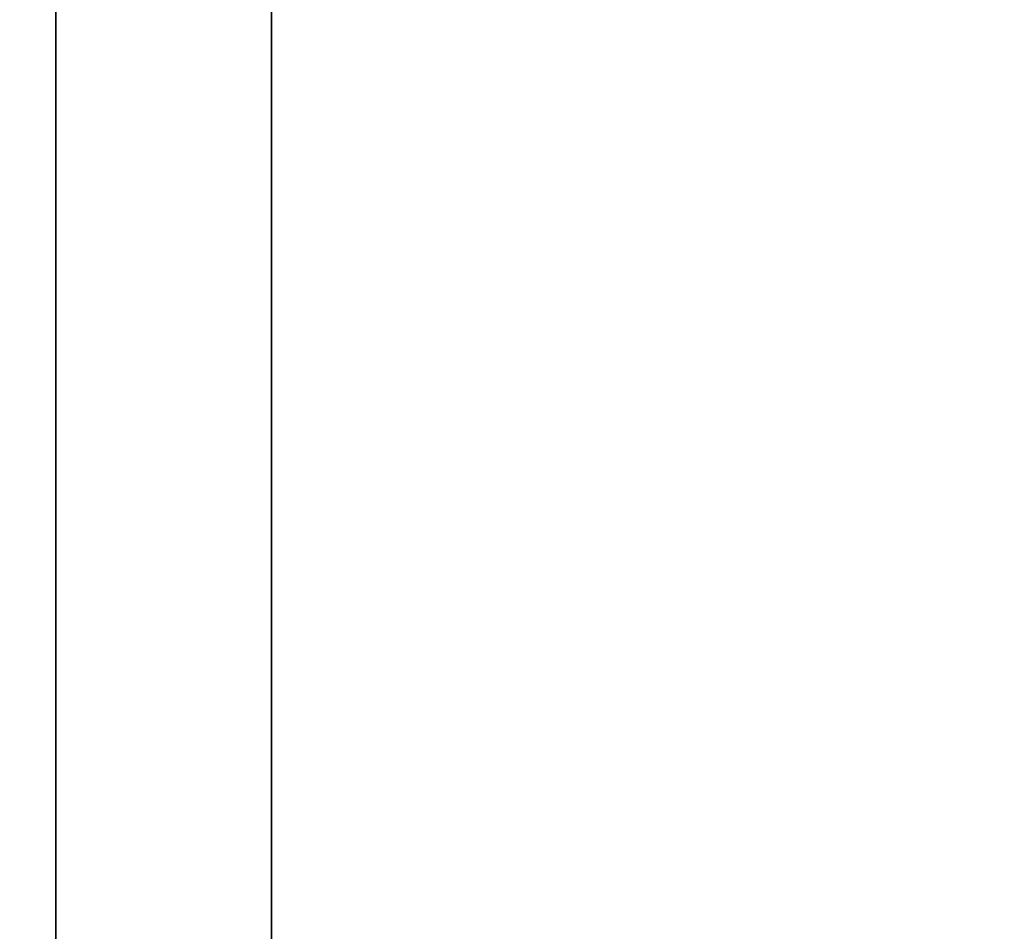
# Model space of a CAD drawing. Header units: millimetres. Extents: x -503 to 6703, y -110 to 249.
# Tile 974 of 1056: x 4031.25 to 4038.1, y 8.04 to 14.38. Entities that reach past the tile are written whole.
import ezdxf

# ---------------------------------------------------------------- set-up
doc = ezdxf.new("R2010")
doc.units = ezdxf.units.MM
doc.layers.add('152', color=7, linetype='Continuous', true_color=0xffffff)

# ---------------------------------------------------------------- blocks, each defined once
blk = doc.blocks.new('UG_SURFACE_004')
at = {"layer": '152', "color": 252, "linetype": 'Continuous', "lineweight": 35}
for points in [[(5156.4999, -9.3, 2212.25), (5156.4999, 230.4, 2212.25), (3843.4999, 230.4, 2212.25), (3843.4999, -9.3, 2212.25)], [(3993.5, -9.3, 2062.2499), (3993.5, 230.4, 2062.2499), (5006.4998, 230.4, 2062.2499), (5006.4998, -9.3, 2062.2499)]]:
    blk.add_3dface(points, dxfattribs=at)
blk = doc.blocks.new('UG_SURFACE_363')
at = {"layer": '152', "color": 41, "linetype": 'Continuous', "lineweight": 35}
for points in [[(4037.4999, 203.3, -5.75), (4037.4999, 229.15, -5.75), (4049.3498, 229.15, -5.75), (4049.3498, 11.15, -5.75)], [(4045.0001, 19.5, -5.75), (4037.4999, 203.3, -5.75), (4049.3498, 11.15, -5.75)]]:
    blk.add_3dface(points, dxfattribs=at)
blk = doc.blocks.new('UG_SURFACE_384')
at = {"layer": '152', "color": 252, "linetype": 'Continuous', "lineweight": 35}
for points in [[(4031.4999, 62.62, 2021.75), (4031.4999, 62.62, -7.75), (4031.4999, -26.22, -7.75), (4031.4999, -26.22, 2021.75)], [(4033, -26.22, 2020.2501), (4033, 62.62, 2020.2501), (4031.4999, 62.62, 2021.75), (4031.4999, -26.22, 2021.75)], [(4033, 62.62, -7.75), (4033, -26.22, -7.75), (4031.4999, -26.22, -7.75), (4031.4999, 62.62, -7.75)], [(4033, 62.62, 2020.2501), (4033, -26.22, 2020.2501), (4033, -26.22, -7.75), (4033, 62.62, -7.75)]]:
    blk.add_3dface(points, dxfattribs=at)
blk = doc.blocks.new('UG_SURFACE_385')
at = {"layer": '152', "color": 252, "linetype": 'Continuous', "lineweight": 35}
for points in [[(4031.4999, 62.62, 2021.75), (4031.4999, 62.62, -7.75), (4031.4999, -26.22, -7.75), (4031.4999, -26.22, 2021.75)], [(4033, -26.22, 2020.2501), (4033, 62.62, 2020.2501), (4031.4999, 62.62, 2021.75), (4031.4999, -26.22, 2021.75)], [(4033, 62.62, -7.75), (4033, -26.22, -7.75), (4031.4999, -26.22, -7.75), (4031.4999, 62.62, -7.75)], [(4033, 62.62, 2020.2501), (4033, -26.22, 2020.2501), (4033, -26.22, -7.75), (4033, 62.62, -7.75)]]:
    blk.add_3dface(points, dxfattribs=at)
blk = doc.blocks.new('UG_SURFACE_386')
at = {"layer": '152', "color": 252, "linetype": 'Continuous', "lineweight": 35}
for points in [[(4031.4999, -26.22, 2021.75), (4968.5001, -26.22, 2021.75), (4968.5001, 62.62, 2021.75), (4031.4999, 62.62, 2021.75)], [(4033, 62.62, 2020.2501), (4033, -26.22, 2020.2501), (4031.4999, -26.22, 2021.75), (4031.4999, 62.62, 2021.75)], [(4033, -26.22, 2020.2501), (4033, 62.62, 2020.2501), (4967, 62.62, 2020.2501), (4967, -26.22, 2020.2501)]]:
    blk.add_3dface(points, dxfattribs=at)

msp = doc.modelspace()

# ---------------------------------------------------------------- linework, layer by layer
at = {"layer": '152', "color": 251, "linetype": 'Continuous', "lineweight": -3, "true_color": 0x636466}
for p, q in [((4031.5, 62.62, -7.75), (4031.5, -26.22, -7.75)), ((4031.5, -26.22, 2021.75), (4031.5, 62.62, 2021.75)), ((4031.5, -26.22, 2021.75), (4031.5, 62.62, 2021.75)), ((4031.5, 62.62, -7.75), (4031.5, -26.22, -7.75)), ((4031.5, -26.22, 2021.75), (4031.5, 62.62, 2021.75)), ((4033, -26.22, 2020.25), (4033, 62.62, 2020.25)), ((4033, 62.62, -7.75), (4033, -26.22, -7.75)), ((4033, -26.22, 2020.25), (4033, 62.62, 2020.25)), ((4033, -26.22, 2020.25), (4033, 62.62, 2020.25)), ((4033, 62.62, -7.75), (4033, -26.22, -7.75))]:
    msp.add_line(p, q, dxfattribs=at)

# ---------------------------------------------------------------- block references
for name in ['UG_SURFACE_004', 'UG_SURFACE_363', 'UG_SURFACE_384', 'UG_SURFACE_385', 'UG_SURFACE_386']:
    msp.add_blockref(name, (0, 0), dxfattribs=at)

doc.saveas('drawing.dxf')
